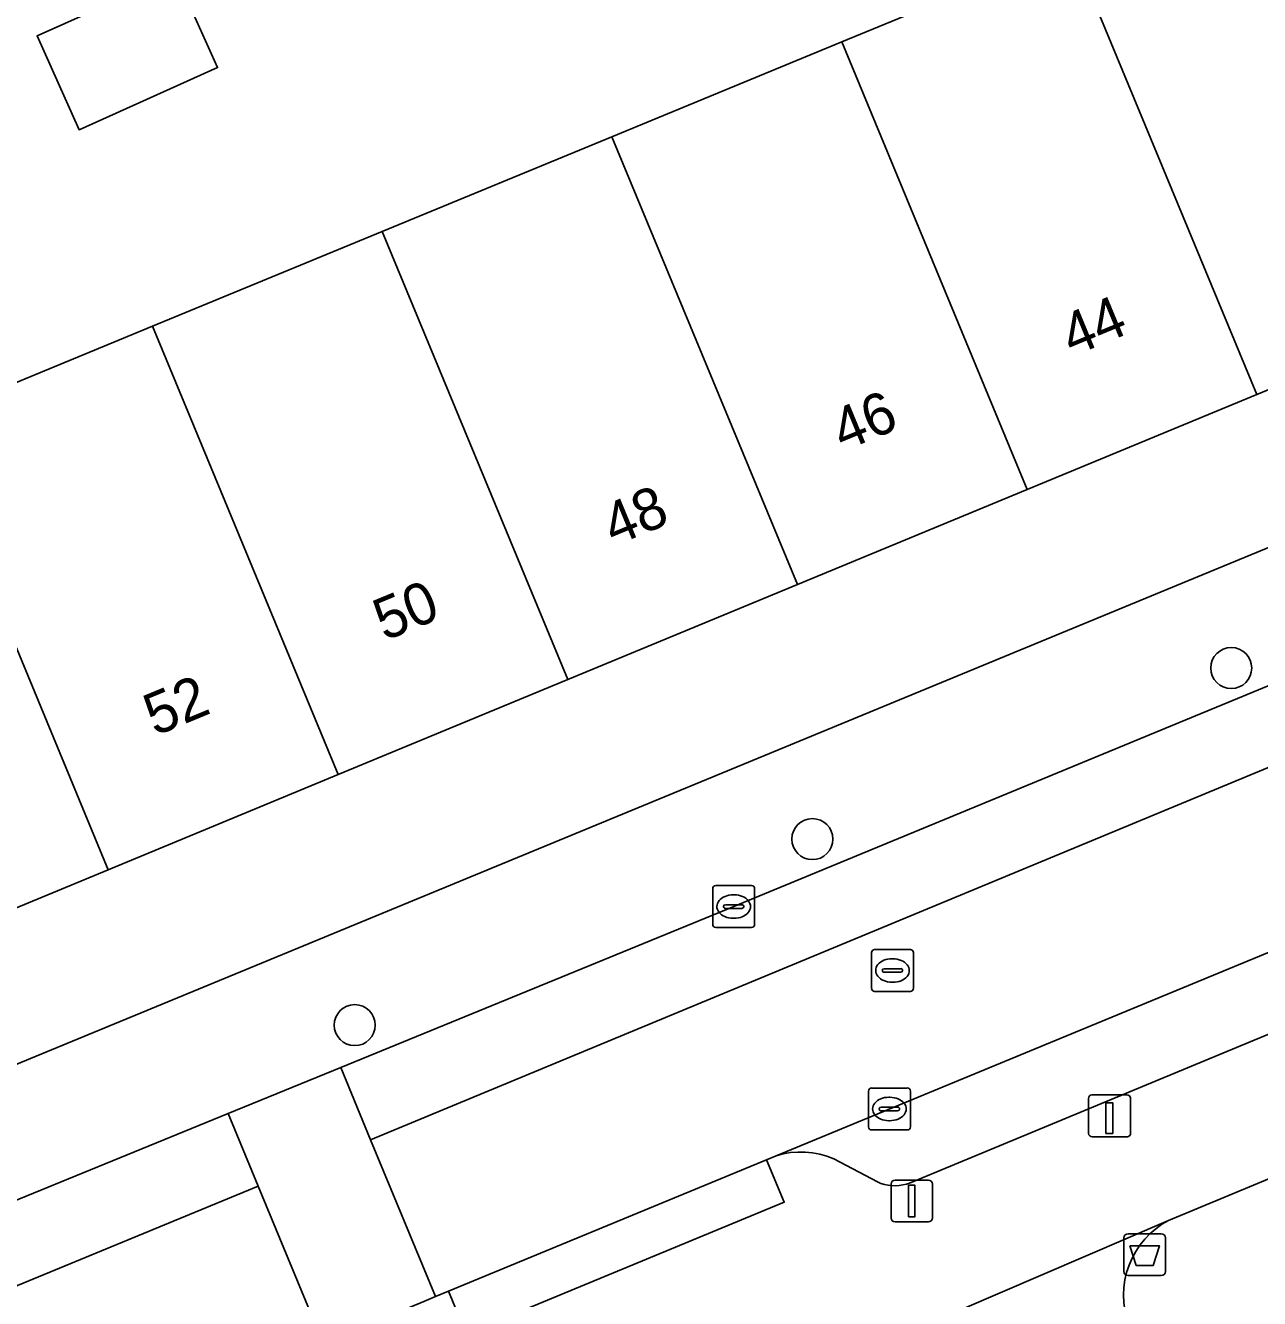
# Model space of a CAD drawing. Extents: x 160377 to 161131, y 383938 to 384853.
# Drawn here: x 160938.44 to 160967.88, y 384225.19 to 384255.57 of the extents above; entities that cross this region are included whole.
import ezdxf

# ---------------------------------------------------------------- set-up
doc = ezdxf.new("R2010")
doc.units = 0
for name, color, linetype in [('IMGEO_Afvalbak', 7, 'Continuous'), ('IMGEO_Boom', 7, 'Continuous'), ('IMGEO_Erf', 7, 'Continuous'), ('IMGEO_Groenvoorziening', 7, 'Continuous'), ('IMGEO_Kolk', 7, 'Continuous'), ('IMGEO_Laadpaal', 7, 'Continuous'), ('IMGEO_Lichtmast', 7, 'Continuous'), ('IMGEO_Pand', 7, 'Continuous'), ('IMGEO_Pand_nummerreeks', 7, 'Continuous'), ('IMGEO_Parkeervlak_open', 7, 'Continuous'), ('IMGEO_Rijbaan_lokaal_open', 7, 'Continuous'), ('IMGEO_Rioolput', 7, 'Continuous'), ('IMGEO_Voetpad_halfverhard', 7, 'Continuous'), ('IMGEO_Voetpad_open', 7, 'Continuous')]:
    doc.layers.add(name, color=color, linetype=linetype)

msp = doc.modelspace()

# ---------------------------------------------------------------- linework, layer by layer
at = {"layer": 'IMGEO_Afvalbak'}
for p, q in [((160964.646, 384225.84), (160964.646, 384226.64)), ((160964.646, 384226.64), (160964.646, 384225.84)), ((160964.746, 384226.74), (160965.536, 384226.74)), ((160965.536, 384226.74), (160964.746, 384226.74)), ((160965.636, 384226.64), (160965.636, 384225.84)), ((160965.636, 384225.84), (160965.636, 384226.64)), ((160965.536, 384225.74), (160964.746, 384225.74)), ((160964.746, 384225.74), (160965.536, 384225.74))]:
    msp.add_line(p, q, dxfattribs=at)
msp.add_lwpolyline([(160964.789, 384226.454), (160965.493, 384226.454), (160965.344, 384225.984), (160964.938, 384225.984), (160964.789, 384226.454)], dxfattribs=at)
for centre, start, end in [((160964.746, 384226.64), 90, 180), ((160964.746, 384226.64), 90, 180), ((160965.536, 384226.64), 0, 90), ((160965.536, 384226.64), 360, 90), ((160964.746, 384225.84), 180, 270), ((160964.746, 384225.84), 180, 270), ((160965.536, 384225.84), 270, 0), ((160965.536, 384225.84), 270, 0)]:
    msp.add_arc(centre, 0.1, start, end, dxfattribs=at)
at = {"layer": 'IMGEO_Boom'}
for centre in [(160967.205, 384240.236), (160957.214, 384236.154), (160946.298, 384231.716)]:
    msp.add_circle(centre, 0.489, dxfattribs=at)
at = {"layer": 'IMGEO_Erf'}
msp.add_lwpolyline([(160935.989, 384246.128), (160941.471, 384248.389), (160946.953, 384250.651), (160952.434, 384252.913), (160957.916, 384255.174), (160963.398, 384257.436)], dxfattribs=at)
msp.add_lwpolyline([(160943.027, 384254.563), (160939.723, 384253.08), (160938.72, 384255.315), (160942.023, 384256.798)], close=True, dxfattribs=at)
at = {"layer": 'IMGEO_Groenvoorziening'}
msp.add_lwpolyline([(160997.466, 384240.232), (160976.227, 384231.432), (160965.708, 384227.057), (160965.552, 384226.964), (160965.404, 384226.858), (160965.267, 384226.739), (160965.141, 384226.608), (160965.027, 384226.466), (160964.926, 384226.315), (160964.839, 384226.156), (160964.767, 384225.989), (160964.71, 384225.816), (160964.668, 384225.639), (160964.643, 384225.46), (160964.633, 384225.278), (160964.64, 384225.096), (160964.664, 384224.916), (160964.703, 384224.739), (160964.757, 384224.565), (160964.826, 384224.401), (160969.508, 384213.091), (160977.934, 384216.591), (160981.539, 384207.802), (161000, 384217.428)], dxfattribs=at)
at = {"layer": 'IMGEO_Kolk'}
for p, q in [((160954.911, 384235.045), (160955.763, 384235.045)), ((160954.836, 384234.119), (160954.836, 384234.971)), ((160955.324, 384234.825), (160955.349, 384234.825)), ((160955.837, 384234.971), (160955.837, 384234.119)), ((160955.095, 384234.539), (160955.095, 384234.551)), ((160955.533, 384234.502), (160955.135, 384234.502)), ((160955.138, 384234.588), (160955.536, 384234.588)), ((160955.579, 384234.551), (160955.579, 384234.539)), ((160955.347, 384234.265), (160955.322, 384234.265)), ((160955.763, 384234.045), (160954.911, 384234.045)), ((160958.626, 384230.216), (160959.478, 384230.216)), ((160958.551, 384229.29), (160958.551, 384230.142)), ((160959.039, 384229.996), (160959.064, 384229.996)), ((160959.552, 384230.142), (160959.552, 384229.29)), ((160958.81, 384229.71), (160958.81, 384229.722)), ((160959.248, 384229.673), (160958.85, 384229.673)), ((160958.853, 384229.759), (160959.251, 384229.759)), ((160959.294, 384229.722), (160959.294, 384229.71)), ((160959.062, 384229.436), (160959.037, 384229.436)), ((160959.478, 384229.216), (160958.626, 384229.216))]:
    msp.add_line(p, q, dxfattribs=at)
for points in [[(160954.911, 384235.045), (160955.763, 384235.045)], [(160954.836, 384234.119), (160954.836, 384234.971)], [(160955.837, 384234.971), (160955.837, 384234.119)], [(160955.763, 384234.045), (160954.911, 384234.045)], [(160958.626, 384230.216), (160959.478, 384230.216)], [(160958.551, 384229.29), (160958.551, 384230.142)], [(160959.552, 384230.142), (160959.552, 384229.29)], [(160959.478, 384229.216), (160958.626, 384229.216)]]:
    msp.add_lwpolyline(points, dxfattribs=at)
for centre, radius, start, end in [((160954.913, 384234.969), 0.0765, 91.552, 178.448), ((160954.913, 384234.969), 0.0765, 91.552, 178.448), ((160955.761, 384234.969), 0.0765, 1.552, 88.448), ((160955.761, 384234.969), 0.0765, 1.552, 88.448), ((160955.135, 384234.548), 0.0403, 85.8775, 175.7526), ((160955.132, 384234.538), 0.0366, 178.938, 274.7102), ((160955.536, 384234.545), 0.043, 264.8664, 352.4533), ((160955.54, 384234.55), 0.0386, 1.7309, 96.639), ((160954.913, 384234.121), 0.0765, 181.552, 268.448), ((160954.913, 384234.121), 0.0765, 181.552, 268.448), ((160955.761, 384234.121), 0.0765, 271.552, 358.448), ((160955.761, 384234.121), 0.0765, 271.552, 358.448), ((160958.628, 384230.14), 0.0765, 91.552, 178.448), ((160958.628, 384230.14), 0.0765, 91.552, 178.448), ((160959.476, 384230.14), 0.0765, 1.552, 88.448), ((160959.476, 384230.14), 0.0765, 1.552, 88.448), ((160958.85, 384229.719), 0.0403, 85.8775, 175.7526), ((160958.847, 384229.709), 0.0366, 178.938, 274.7102), ((160959.251, 384229.716), 0.043, 264.8664, 352.4533), ((160959.255, 384229.721), 0.0386, 1.7309, 96.639), ((160958.628, 384229.292), 0.0765, 181.552, 268.448), ((160958.628, 384229.292), 0.0765, 181.552, 268.448), ((160959.476, 384229.292), 0.0765, 271.552, 358.448), ((160959.476, 384229.292), 0.0765, 271.552, 358.448)]:
    msp.add_arc(centre, radius, start, end, dxfattribs=at)
for centre, major_axis, ratio, start_param, end_param in [((160955.323, 384234.545), (-0.387, 0.002), 0.722429, 4.712389, 7.853982), ((160955.348, 384234.545), (-0.39, 0.002), 0.717154, 1.570796, 4.712389), ((160959.038, 384229.716), (-0.387, 0.002), 0.722429, 4.712389, 7.853982), ((160959.063, 384229.716), (-0.39, 0.002), 0.717154, 1.570796, 4.712389)]:
    msp.add_ellipse(centre, major_axis=major_axis, ratio=ratio, start_param=start_param, end_param=end_param, dxfattribs=at)
at = {"layer": 'IMGEO_Laadpaal'}
for p, q in [((160963.803, 384229.969), (160963.803, 384229.128)), ((160963.803, 384229.969), (160963.803, 384229.128)), ((160964.719, 384230.053), (160963.878, 384230.053)), ((160964.719, 384230.053), (160963.878, 384230.053)), ((160964.803, 384229.137), (160964.803, 384229.978)), ((160964.803, 384229.137), (160964.803, 384229.978)), ((160963.887, 384229.053), (160964.728, 384229.053)), ((160963.887, 384229.053), (160964.728, 384229.053))]:
    msp.add_line(p, q, dxfattribs=at)
msp.add_lwpolyline([(160964.218, 384229.866), (160964.378, 384229.866), (160964.378, 384229.133), (160964.218, 384229.133), (160964.218, 384229.866)], dxfattribs=at)
for centre, start, end in [((160963.881, 384229.975), 92.4484, 184.2845), ((160963.881, 384229.975), 92.4484, 184.2845), ((160964.725, 384229.975), 2.4484, 94.2845), ((160964.725, 384229.975), 2.4484, 94.2845), ((160963.881, 384229.131), 182.4484, 274.2845), ((160963.881, 384229.131), 182.4484, 274.2845), ((160964.725, 384229.131), 272.4484, 4.2845), ((160964.725, 384229.131), 272.4484, 4.2845)]:
    msp.add_arc(centre, 0.0779, start, end, dxfattribs=at)
at = {"layer": 'IMGEO_Lichtmast'}
for p, q in [((160959.091, 384227.12), (160959.091, 384227.92)), ((160959.091, 384227.92), (160959.091, 384227.12)), ((160959.191, 384228.02), (160959.981, 384228.02)), ((160959.981, 384228.02), (160959.191, 384228.02)), ((160960.081, 384227.92), (160960.081, 384227.12)), ((160960.081, 384227.12), (160960.081, 384227.92)), ((160959.981, 384227.02), (160959.191, 384227.02)), ((160959.191, 384227.02), (160959.981, 384227.02))]:
    msp.add_line(p, q, dxfattribs=at)
msp.add_lwpolyline([(160959.511, 384227.895), (160959.661, 384227.895), (160959.661, 384227.145), (160959.511, 384227.145), (160959.511, 384227.895)], dxfattribs=at)
for centre, start, end in [((160959.191, 384227.92), 90, 180), ((160959.191, 384227.92), 90, 180), ((160959.981, 384227.92), 0, 90), ((160959.981, 384227.92), 360, 90), ((160959.191, 384227.12), 180, 270), ((160959.191, 384227.12), 180, 270), ((160959.981, 384227.12), 270, 0), ((160959.981, 384227.12), 270, 0)]:
    msp.add_arc(centre, 0.1, start, end, dxfattribs=at)
at = {"layer": 'IMGEO_Pand'}
for points in [[(160967.815, 384246.764), (160973.294, 384249.032), (160968.88, 384259.698), (160963.398, 384257.436)], [(160967.815, 384246.764), (160963.398, 384257.436), (160957.916, 384255.174), (160962.336, 384244.496)], [(160942.023, 384256.798), (160938.72, 384255.315), (160939.723, 384253.08), (160943.027, 384254.563)], [(160956.857, 384242.228), (160962.336, 384244.496), (160957.916, 384255.174), (160952.434, 384252.913)], [(160956.857, 384242.228), (160952.434, 384252.913), (160946.953, 384250.651), (160951.378, 384239.96)], [(160941.471, 384248.389), (160945.899, 384237.692), (160951.378, 384239.96), (160946.953, 384250.651)], [(160941.471, 384248.389), (160935.989, 384246.128), (160940.42, 384235.424), (160945.899, 384237.692)], [(160930.507, 384243.866), (160934.94, 384233.156), (160940.42, 384235.424), (160935.989, 384246.128)]]:
    msp.add_lwpolyline(points, close=True, dxfattribs=at)
at = {"layer": 'IMGEO_Parkeervlak_open'}
for points in [[(160991.558, 384247.594), (160990.881, 384249.228), (160955.337, 384234.545), (160945.963, 384230.709), (160946.675, 384228.983)], [(160943.995, 384227.877), (160943.28, 384229.61), (160929.476, 384223.96), (160929.376, 384223.909), (160929.28, 384223.85), (160929.19, 384223.782), (160929.107, 384223.706), (160929.031, 384223.623), (160928.962, 384223.534), (160928.917, 384223.464), (160927.978, 384221.418), (160936.008, 384224.58)]]:
    msp.add_lwpolyline(points, close=True, dxfattribs=at)
msp.add_lwpolyline([(160983.029, 384239.622), (160956.347, 384228.599), (160956.517, 384228.644), (160956.69, 384228.674), (160956.866, 384228.689), (160957.041, 384228.687), (160957.217, 384228.67), (160957.389, 384228.638), (160957.559, 384228.59), (160957.723, 384228.527), (160957.881, 384228.45), (160958.766, 384227.974), (160958.848, 384227.941), (160958.932, 384227.915), (160959.019, 384227.897), (160959.106, 384227.887), (160959.195, 384227.885), (160959.283, 384227.89), (160959.37, 384227.904), (160959.456, 384227.925), (160959.528, 384227.949), (160981.012, 384236.857)], dxfattribs=at)
at = {"layer": 'IMGEO_Rijbaan_lokaal_open'}
for points in [[(160983.029, 384239.622), (160984.923, 384240.399), (160993.133, 384243.797), (160991.558, 384247.594), (160946.675, 384228.983), (160948.221, 384225.238), (160948.535, 384225.368), (160956.122, 384228.506), (160956.347, 384228.599)], [(160946.675, 384228.983), (160945.963, 384230.709), (160943.28, 384229.61), (160943.995, 384227.877), (160945.541, 384224.132), (160947.947, 384225.125), (160948.221, 384225.238)]]:
    msp.add_lwpolyline(points, close=True, dxfattribs=at)
msp.add_lwpolyline([(160917.395, 384212.51), (160945.541, 384224.132), (160943.995, 384227.877), (160936.008, 384224.58)], dxfattribs=at)
at = {"layer": 'IMGEO_Rioolput'}
for p, q in [((160958.699, 384233.52), (160959.551, 384233.52)), ((160958.624, 384232.594), (160958.624, 384233.446)), ((160959.112, 384233.3), (160959.137, 384233.3)), ((160959.625, 384233.446), (160959.625, 384232.594)), ((160958.883, 384233.014), (160958.883, 384233.026)), ((160959.321, 384232.977), (160958.923, 384232.977)), ((160958.926, 384233.063), (160959.324, 384233.063)), ((160959.367, 384233.026), (160959.367, 384233.014)), ((160959.135, 384232.74), (160959.11, 384232.74)), ((160959.551, 384232.52), (160958.699, 384232.52))]:
    msp.add_line(p, q, dxfattribs=at)
for points in [[(160958.699, 384233.52), (160959.551, 384233.52)], [(160958.624, 384232.594), (160958.624, 384233.446)], [(160959.625, 384233.446), (160959.625, 384232.594)], [(160959.551, 384232.52), (160958.699, 384232.52)]]:
    msp.add_lwpolyline(points, dxfattribs=at)
for centre, radius, start, end in [((160958.701, 384233.444), 0.0765, 91.552, 178.448), ((160958.701, 384233.444), 0.0765, 91.552, 178.448), ((160959.549, 384233.444), 0.0765, 1.552, 88.448), ((160959.549, 384233.444), 0.0765, 1.552, 88.448), ((160958.923, 384233.023), 0.0403, 85.8775, 175.7526), ((160958.92, 384233.013), 0.0366, 178.938, 274.7102), ((160959.324, 384233.02), 0.043, 264.8664, 352.4533), ((160959.328, 384233.025), 0.0386, 1.7309, 96.639), ((160958.701, 384232.596), 0.0765, 181.552, 268.448), ((160958.701, 384232.596), 0.0765, 181.552, 268.448), ((160959.549, 384232.596), 0.0765, 271.552, 358.448), ((160959.549, 384232.596), 0.0765, 271.552, 358.448)]:
    msp.add_arc(centre, radius, start, end, dxfattribs=at)
for centre, major_axis, ratio, start_param, end_param in [((160959.111, 384233.02), (-0.387, 0.002), 0.722429, 4.712389, 7.853982), ((160959.136, 384233.02), (-0.39, 0.002), 0.717154, 1.570796, 4.712389)]:
    msp.add_ellipse(centre, major_axis=major_axis, ratio=ratio, start_param=start_param, end_param=end_param, dxfattribs=at)
at = {"layer": 'IMGEO_Voetpad_halfverhard'}
msp.add_lwpolyline([(160964.64, 384225.096), (160964.633, 384225.278), (160964.643, 384225.46), (160964.668, 384225.639), (160964.71, 384225.816), (160964.767, 384225.989), (160964.839, 384226.156), (160964.926, 384226.315), (160965.027, 384226.466), (160965.141, 384226.608), (160965.267, 384226.739), (160965.404, 384226.858), (160965.552, 384226.964), (160965.708, 384227.057), (160960.731, 384224.915)], dxfattribs=at)
at = {"layer": 'IMGEO_Voetpad_open'}
for points in [[(160925.705, 384225.617), (161007.49, 384259.381)], [(161007.49, 384259.381), (160925.705, 384225.617)], [(160989.732, 384255.836), (160984.253, 384253.568), (160978.774, 384251.3), (160973.294, 384249.032), (160967.815, 384246.764), (160962.336, 384244.496), (160956.857, 384242.228), (160951.378, 384239.96), (160945.899, 384237.692), (160940.42, 384235.424), (160934.94, 384233.156)], [(160929.476, 384223.96), (160943.28, 384229.61), (160945.963, 384230.709), (160955.337, 384234.545), (160990.881, 384249.228), (160993.424, 384250.278)], [(160931.184, 384212.843), (160939.075, 384216.111), (160952.853, 384221.721), (160960.333, 384224.75), (160960.731, 384224.915), (160965.708, 384227.057), (160976.227, 384231.432), (160997.466, 384240.232)], [(160981.012, 384236.857), (160959.528, 384227.949), (160959.456, 384227.925), (160959.37, 384227.904), (160959.283, 384227.89), (160959.195, 384227.885), (160959.106, 384227.887), (160959.019, 384227.897), (160958.932, 384227.915), (160958.848, 384227.941), (160958.766, 384227.974), (160957.881, 384228.45), (160957.723, 384228.527), (160957.559, 384228.59), (160957.389, 384228.638), (160957.217, 384228.67), (160957.041, 384228.687), (160956.866, 384228.689), (160956.69, 384228.674), (160956.517, 384228.644), (160956.347, 384228.599), (160956.122, 384228.506), (160956.543, 384227.491), (160948.956, 384224.352), (160948.535, 384225.368), (160948.221, 384225.238), (160947.947, 384225.125)]]:
    msp.add_lwpolyline(points, dxfattribs=at)
msp.add_lwpolyline([(160948.535, 384225.368), (160948.956, 384224.352), (160956.543, 384227.491), (160956.122, 384228.506)], close=True, dxfattribs=at)

# ---------------------------------------------------------------- texts
at = {"layer": 'IMGEO_Pand_nummerreeks'}
for s, p in [('44', (160963.412, 384247.66)), ('46', (160957.944, 384245.397)), ('48', (160952.479, 384243.135)), ('50', (160947.011, 384240.872)), ('52', (160941.534, 384238.605))]:
    msp.add_text(s, height=1, rotation=22.4835, dxfattribs=at).set_placement(p)

doc.saveas('drawing.dxf')
